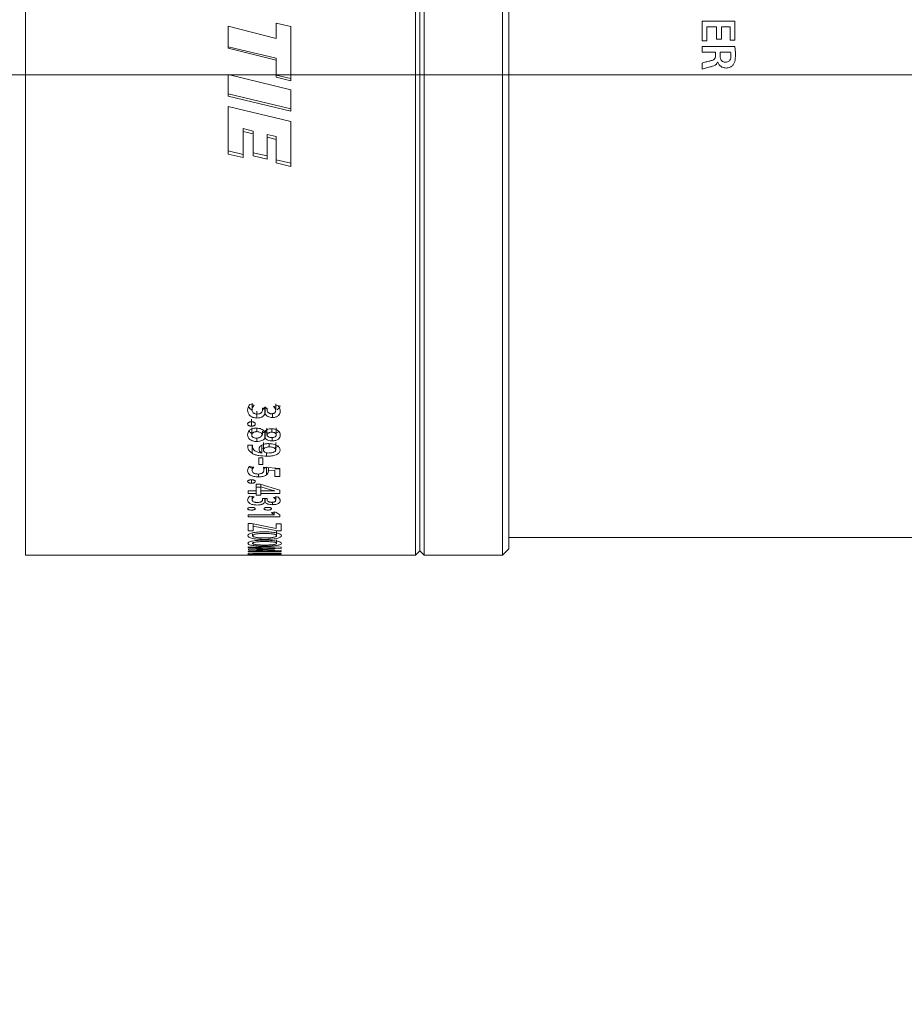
# Model space of a CAD drawing. Header units: millimetres. Extents: x 0 to 1118, y 0 to 864.
# Tile 470 of 512: x 717 to 741, y 593 to 621. Entities that reach past the tile are written whole.
import ezdxf

# ---------------------------------------------------------------- set-up
doc = ezdxf.new("R2010")
doc.units = ezdxf.units.MM
doc.styles.add('SLDTEXTSTYLE0', font='TXT', dxfattribs={"width": 0.605})
doc.dimstyles.new('SLDDIMSTYLE4', dxfattribs={"dimtxt": 3.175, "dimasz": 3.302, "dimexe": 0, "dimexo": 0.0625, "dimgap": 0.79375, "dimtad": 0, "dimtih": 1, "dimtoh": 1, "dimlfac": 4, "dimrnd": 1e-09, "dimzin": 4, "dimdsep": 46, "dimtxsty": 'SLDTEXTSTYLE0', "dimsah": 1, "dimcen": 0.09, "dimadec": 0, "dimazin": 1, "dimtfac": 1, "dimtofl": 0, "dimtmove": 0, "dimatfit": 3, "dimfxl": 1, "dimfrac": 2, "dimtolj": 1, "dimtzin": 12, "dimarcsym": 0})
doc.dimstyles.new('SLDDIMSTYLE8', dxfattribs={"dimtxt": 3.175, "dimasz": 3.302, "dimexe": 0, "dimexo": 0.0625, "dimgap": 0.79375, "dimtad": 0, "dimtih": 1, "dimtoh": 1, "dimlfac": 4, "dimrnd": 1e-09, "dimzin": 12, "dimdsep": 46, "dimtxsty": 'SLDTEXTSTYLE0', "dimsah": 1, "dimcen": 0.09, "dimadec": 0, "dimazin": 3, "dimtfac": 1, "dimtofl": 0, "dimtmove": 0, "dimatfit": 3, "dimfxl": 1, "dimfrac": 2, "dimtolj": 1, "dimtzin": 12, "dimarcsym": 0})

# ---------------------------------------------------------------- blocks, each defined once
blk = doc.blocks.new('_D_29')
at = {"color": 7, "linetype": 'Continuous', "lineweight": 0}
for p, q in [((874.435, 619.534), (698.437, 619.534)), ((700.037, 619.534), (700.037, 584.47)), ((700.037, 544.534), (700.037, 579.598)), ((794.435, 544.534), (698.437, 544.534))]:
    blk.add_line(p, q, dxfattribs=at)
for points in [[(700.037, 619.534), (699.529, 616.232), (700.545, 616.232)], [(700.037, 544.534), (700.545, 547.836), (699.529, 547.836)]]:
    blk.add_solid(points, dxfattribs=at)
at = {"color": 7, "linetype": 'Continuous', "lineweight": 0, "insert": (698.463, 583.69), "char_height": 3.175, "attachment_point": 1, "style": 'SLDTEXTSTYLE0'}
blk.add_mtext('C', dxfattribs=at)
blk = doc.blocks.new('_D_35')
at = {"color": 7, "linetype": 'Continuous', "lineweight": 0}
for p, q in [((794.435, 677.284), (669.723, 677.284)), ((671.323, 677.284), (671.323, 613.345)), ((671.323, 544.534), (671.323, 608.473)), ((791.287, 544.534), (669.723, 544.534))]:
    blk.add_line(p, q, dxfattribs=at)
for points in [[(671.323, 677.284), (670.815, 673.982), (671.831, 673.982)], [(671.323, 544.534), (671.831, 547.836), (670.815, 547.836)]]:
    blk.add_solid(points, dxfattribs=at)
at = {"color": 7, "linetype": 'Continuous', "lineweight": 0, "insert": (664.653, 612.565), "char_height": 3.175, "attachment_point": 1, "style": 'SLDTEXTSTYLE0'}
blk.add_mtext('531.00', dxfattribs=at)

msp = doc.modelspace()

# ---------------------------------------------------------------- linework, layer by layer
at = {"color": 7, "linetype": 'Continuous', "lineweight": 15}
for p, q in [((716.7622, 606.0319), (716.7622, 640.7819)), ((727.7122, 606.0319), (727.7122, 640.7819)), ((727.8372, 606.1569), (727.8372, 640.6569)), ((727.9621, 606.0319), (727.9621, 640.7819)), ((730.1604, 606.0319), (730.1604, 640.7819)), ((730.3372, 606.2087), (730.3372, 640.6051)), ((723.7972, 620.9869), (724.2106, 620.8843)), ((723.7972, 620.5523), (723.7972, 620.9869)), ((722.4499, 620.2765), (722.4499, 620.8954)), ((722.4499, 620.8954), (723.7972, 620.5523)), ((724.2106, 619.3665), (724.2106, 620.8843)), ((723.7968, 619.9951), (722.4499, 620.3216)), ((723.7968, 619.9453), (722.4499, 620.2765)), ((723.7968, 619.9951), (723.7968, 619.9453)), ((723.7968, 619.4672), (723.7968, 619.9453)), ((722.4499, 619.5422), (724.2106, 619.1135)), ((722.4499, 618.9334), (722.4499, 619.5422)), ((724.2106, 619.4246), (723.7968, 619.5238)), ((724.2106, 619.3665), (723.7968, 619.4672)), ((724.2106, 618.5084), (724.2106, 619.1135)), ((724.2098, 618.5789), (722.4499, 618.9978)), ((724.2098, 618.5084), (722.4499, 618.9334)), ((722.4499, 618.6377), (724.2106, 618.2149)), ((722.4499, 617.3041), (722.4499, 618.6377)), ((724.2098, 618.5084), (724.2098, 618.5789)), ((724.2106, 618.5789), (724.2098, 618.5789)), ((724.2106, 618.5084), (724.2098, 618.5084)), ((724.2106, 616.9586), (724.2106, 618.2149)), ((723.1541, 617.9505), (722.87, 618.0181)), ((722.87, 617.9394), (722.87, 618.0181)), ((722.87, 617.2056), (722.87, 617.9394)), ((723.1541, 617.8709), (722.87, 617.9394)), ((723.1541, 617.8709), (723.1541, 617.9505)), ((723.1541, 617.2525), (723.1541, 617.8709)), ((723.7985, 617.7995), (723.5507, 617.857)), ((723.5507, 617.776), (723.5507, 617.857)), ((723.5507, 617.1596), (723.5507, 617.776)), ((723.7985, 617.7177), (723.5507, 617.776)), ((723.7985, 617.7177), (723.7985, 617.7995)), ((723.7985, 617.0547), (723.7985, 617.7177)), ((722.87, 617.2948), (722.4499, 617.392)), ((722.87, 617.2056), (722.4499, 617.3041)), ((723.5507, 617.2495), (723.1541, 617.341)), ((723.5507, 617.1596), (723.1541, 617.2525)), ((724.2106, 617.0514), (723.7985, 617.1461)), ((724.2106, 616.9586), (723.7985, 617.0547)), ((723.1809, 610.2431), (723.0579, 610.2683)), ((723.1257, 610.3027), (723.1257, 610.1114)), ((723.5441, 610.1669), (723.4206, 610.1669)), ((723.4206, 610.1164), (723.4206, 610.1669)), ((723.4851, 610.2024), (723.4851, 610.0096)), ((723.4878, 610.2024), (723.4878, 610.0096)), ((723.5443, 610.1181), (723.5441, 610.1669)), ((723.8496, 610.2391), (723.7299, 610.2141)), ((723.7881, 610.2875), (723.7881, 610.096)), ((723.2623, 610.08), (723.2623, 609.8854)), ((723.4851, 610.0096), (723.4878, 610.0096)), ((723.7017, 610.007), (723.7017, 609.9013)), ((723.1075, 609.8548), (723.1075, 609.6569)), ((723.113, 609.4112), (723.113, 609.6126)), ((723.2576, 609.503), (723.2576, 609.6001)), ((723.5395, 609.4014), (723.5395, 609.6029)), ((723.8008, 609.4112), (723.8008, 609.6126)), ((723.2603, 609.327), (723.2603, 609.2262)), ((723.4144, 609.422), (723.4144, 609.5118)), ((723.4748, 609.5033), (723.4706, 609.5034)), ((723.4859, 609.5232), (723.4859, 609.3206)), ((723.4859, 609.3206), (723.4899, 609.3206)), ((723.4899, 609.5233), (723.4899, 609.3206)), ((723.6799, 609.4885), (723.6799, 609.5851)), ((723.6922, 609.3363), (723.6922, 609.2416)), ((723.1347, 609.1223), (723.0014, 609.1224)), ((723.0014, 609.1224), (723.0042, 609.0657)), ((723.1263, 609.1021), (723.1263, 608.8933)), ((723.1333, 609.1223), (723.1333, 609.1026)), ((723.1374, 609.0704), (723.1347, 609.1223)), ((723.3985, 609.1128), (723.3985, 608.9042)), ((723.4426, 608.9895), (723.4426, 609.1969)), ((723.6052, 609.0737), (723.6052, 609.1657)), ((723.7885, 608.9896), (723.7885, 609.197)), ((723.3985, 608.9042), (723.3971, 608.9026)), ((723.3985, 609.0338), (723.4598, 609.029)), ((723.5341, 608.9164), (723.5341, 608.8132)), ((723.1724, 608.5079), (723.0494, 608.5256)), ((723.1257, 608.5146), (723.1257, 608.4078)), ((723.4307, 608.7636), (723.3179, 608.7636)), ((723.3179, 608.5773), (723.3179, 608.7636)), ((723.3179, 608.5773), (723.4307, 608.5773)), ((723.4307, 608.5773), (723.4307, 608.7636)), ((723.9009, 608.4706), (723.4495, 608.5008)), ((723.4495, 608.5008), (723.4577, 608.4384)), ((723.5266, 608.5023), (723.5266, 608.2847)), ((723.5832, 608.4919), (723.5832, 608.3912)), ((723.3014, 608.3162), (723.3014, 608.2308)), ((723.5792, 608.4238), (723.7627, 608.4106)), ((723.7627, 608.4622), (723.9009, 608.4622)), ((723.7627, 608.2441), (723.7627, 608.4106)), ((723.7627, 608.2441), (723.9009, 608.2441)), ((723.9009, 608.2441), (723.9009, 608.4706)), ((723.1075, 608.1503), (723.1075, 608.0548)), ((723.3496, 608.0224), (723.2417, 608.0224)), ((723.2417, 607.839), (723.2417, 608.0224)), ((723.2417, 607.9439), (723.3672, 607.9439)), ((723.9009, 607.8567), (723.3496, 608.0224)), ((723.3672, 607.9484), (723.3672, 608.0224)), ((723.3672, 607.9484), (723.3672, 607.9931)), ((723.3672, 607.839), (723.3672, 607.9484)), ((723.3672, 607.9484), (723.3699, 607.9478)), ((723.3699, 607.9478), (723.3699, 608.0224)), ((723.3699, 607.9478), (723.6127, 607.8739)), ((723.013, 607.7681), (723.013, 607.839)), ((723.2417, 607.839), (723.013, 607.839)), ((723.013, 607.7681), (723.2417, 607.7681)), ((723.1809, 607.6691), (723.0579, 607.6855)), ((723.1257, 607.6877), (723.1257, 607.5841)), ((723.2417, 607.7681), (723.2417, 607.839)), ((723.2417, 607.7182), (723.2417, 607.7681)), ((723.2417, 607.7182), (723.3672, 607.7182)), ((723.6086, 607.839), (723.3672, 607.839)), ((723.3672, 607.7681), (723.3672, 607.839)), ((723.3672, 607.7182), (723.3672, 607.7681)), ((723.3672, 607.7681), (723.9009, 607.7681)), ((723.6127, 607.8739), (723.7627, 607.839)), ((723.8496, 607.6665), (723.7299, 607.6503)), ((723.7627, 607.839), (723.7627, 607.8365)), ((723.7881, 607.6878), (723.7881, 607.5742)), ((723.9009, 607.7681), (723.9009, 607.8567)), ((723.5441, 607.6198), (723.4206, 607.6198)), ((723.4206, 607.5873), (723.4206, 607.6198)), ((723.4851, 607.6198), (723.4851, 607.5191)), ((723.4851, 607.5191), (723.4878, 607.5191)), ((723.4878, 607.6198), (723.4878, 607.5191)), ((723.5443, 607.5884), (723.5441, 607.6198)), ((723.7017, 607.5174), (723.7017, 607.4506)), ((723.7492, 607.1682), (723.013, 607.1682)), ((723.013, 607.1108), (723.013, 607.1682)), ((723.013, 607.1108), (723.9009, 607.1108)), ((723.7943, 607.2385), (723.6673, 607.228)), ((723.6673, 607.228), (723.7492, 607.1691)), ((723.7492, 607.2566), (723.7492, 607.1691)), ((723.7492, 607.1682), (723.7492, 607.1691)), ((723.9009, 607.1604), (723.7943, 607.2385)), ((723.9009, 607.1108), (723.9009, 607.1604)), ((723.1051, 606.9207), (723.013, 606.9207)), ((723.013, 606.7139), (723.013, 606.9207)), ((723.7967, 606.7779), (723.1051, 606.9207)), ((723.1511, 606.9112), (723.1511, 606.8509)), ((723.1511, 606.8509), (723.1567, 606.8509)), ((723.1511, 606.7139), (723.1511, 606.8509)), ((723.1567, 606.8509), (723.8414, 606.7158)), ((723.939, 606.9074), (723.8008, 606.9074)), ((723.8008, 606.7779), (723.8008, 606.9074)), ((723.939, 606.7158), (723.939, 606.9074)), ((723.013, 606.7139), (723.1511, 606.7139)), ((723.1374, 606.5765), (723.1374, 606.6275)), ((723.8008, 606.7779), (723.7967, 606.7779)), ((723.8147, 606.5765), (723.8147, 606.7044)), ((723.8414, 606.7158), (723.939, 606.7158)), ((723.8147, 606.3627), (723.8147, 606.4606)), ((730.3372, 606.5319), (761.3872, 606.5319)), ((716.7622, 606.0319), (723.013, 606.0319)), ((723.9378, 606.2528), (723.013, 606.2628)), ((723.013, 606.2378), (723.013, 606.2628)), ((723.013, 606.2378), (723.3838, 606.2347)), ((723.3894, 606.1504), (723.013, 606.1484)), ((723.013, 606.1301), (723.013, 606.1484)), ((723.013, 606.1301), (723.9378, 606.1359)), ((723.939, 606.0883), (723.013, 606.0883)), ((723.013, 606.053), (723.013, 606.0883)), ((723.013, 606.053), (723.1511, 606.053)), ((723.939, 606.0471), (723.013, 606.0471)), ((723.013, 606.0328), (723.013, 606.0471)), ((723.013, 606.0328), (723.1511, 606.0328)), ((723.939, 606.0319), (723.013, 606.0319)), ((723.013, 606.0319), (723.013, 606.0319)), ((723.4182, 606.2179), (723.0239, 606.2003)), ((723.0239, 606.1827), (723.0239, 606.2003)), ((723.0239, 606.1827), (723.4235, 606.1655)), ((723.1511, 606.0883), (723.1511, 606.0759)), ((723.1511, 606.0759), (723.939, 606.0759)), ((723.1511, 606.053), (723.1511, 606.0759)), ((723.1511, 606.0471), (723.1511, 606.041)), ((723.1511, 606.0328), (723.1511, 606.041)), ((723.1511, 606.041), (723.4201, 606.041)), ((723.2442, 606.19), (723.5645, 606.2016)), ((723.2443, 606.1894), (723.2442, 606.19)), ((723.5658, 606.1773), (723.2443, 606.1894)), ((723.3838, 606.2347), (723.7766, 606.2322)), ((723.7766, 606.1518), (723.3894, 606.1504)), ((723.7766, 606.2318), (723.4182, 606.2179)), ((723.4201, 606.0471), (723.4201, 606.041)), ((723.4201, 606.0332), (723.4201, 606.041)), ((723.4201, 606.0332), (723.5573, 606.0332)), ((723.4235, 606.1655), (723.7766, 606.1522)), ((723.5573, 606.0471), (723.5573, 606.041)), ((723.5573, 606.0332), (723.5573, 606.041)), ((723.5573, 606.041), (723.8008, 606.041)), ((723.5645, 606.2016), (723.9378, 606.2189)), ((723.9378, 606.1613), (723.5658, 606.1773)), ((723.7766, 606.2322), (723.7766, 606.2318)), ((723.7766, 606.1522), (723.7766, 606.1518)), ((723.8008, 606.0471), (723.8008, 606.041)), ((723.8008, 606.033), (723.8008, 606.041)), ((723.8008, 606.033), (723.939, 606.033)), ((723.9378, 606.2189), (723.9378, 606.2528)), ((723.9378, 606.1359), (723.9378, 606.1613)), ((723.939, 606.0759), (723.939, 606.0883)), ((723.939, 606.033), (723.939, 606.0471)), ((723.939, 606.0319), (727.7122, 606.0319)), ((727.7122, 606.0319), (727.8372, 606.1569)), ((727.8372, 606.1569), (727.9621, 606.0319)), ((727.9621, 606.0319), (730.1604, 606.0319)), ((730.1604, 606.0319), (730.3372, 606.2087))]:
    msp.add_line(p, q, dxfattribs=at)
at = {"color": 9, "linetype": 'Continuous', "lineweight": 0}
for p, q in [((735.763, 621.0412), (736.689, 621.0412)), ((735.763, 620.4878), (735.763, 621.0412)), ((736.689, 621.0412), (736.689, 620.5084)), ((735.9011, 620.8776), (735.9011, 620.4878)), ((736.1701, 620.8776), (735.9011, 620.8776)), ((736.1701, 620.529), (736.1701, 620.8776)), ((736.5508, 620.8776), (736.3073, 620.8776)), ((736.3073, 620.8776), (736.3073, 620.529)), ((736.5508, 620.5084), (736.5508, 620.8776)), ((735.9011, 620.4878), (735.763, 620.4878)), ((736.3073, 620.529), (736.1701, 620.529)), ((736.689, 620.5084), (736.5508, 620.5084)), ((735.763, 620.166), (735.763, 620.3296)), ((736.1452, 620.166), (735.763, 620.166)), ((736.1452, 620.0822), (736.1452, 620.166)), ((736.2687, 620.166), (736.2688, 620.0673)), ((736.5678, 620.166), (736.2687, 620.166)), ((735.763, 619.6869), (735.763, 619.8578)), ((723.0042, 609.1224), (723.0042, 609.0657))]:
    msp.add_line(p, q, dxfattribs=at)
at = {"color": 9, "linetype": 'Continuous', "lineweight": 0, "flags": 128}
for points in [[(735.763, 620.3296), (736.2229, 620.3296), (736.6828, 620.3296)], [(736.2055, 619.8848), (736.2035, 619.8848), (736.2015, 619.8848)]]:
    msp.add_lwpolyline(points, dxfattribs=at)
at = {"color": 9, "linetype": 'Continuous', "lineweight": 0}
for points, knots in [([(736.5762, 620.0631), (736.5759, 620.0803), (736.5753, 620.106), (736.573, 620.1405), (736.5695, 620.1574), (736.5678, 620.166)], [0, 0, 0, 0, 0.4981611, 0.7482013, 1, 1, 1, 1]), ([(736.6828, 620.3296), (736.6884, 620.2882), (736.6968, 620.2259), (736.701, 620.1423), (736.7015, 620.1004), (736.7017, 620.0794)], [0, 0, 0, 0, 0.4982265, 0.7489515, 1, 1, 1, 1]), ([(735.763, 619.8578), (735.7807, 619.8645), (735.8163, 619.878), (735.8899, 619.8972), (735.9454, 619.91), (735.9823, 619.9186)], [0, 0, 0, 0, 0.2506015, 0.5005573, 1, 1, 1, 1]), ([(735.9823, 619.9186), (736.0105, 619.9253), (736.0532, 619.9356), (736.104, 619.9662), (736.1325, 620.0042), (736.1435, 620.0452), (736.1447, 620.072), (736.1452, 620.0822)], [0, 0, 0, 0, 0.3347062, 0.5073273, 0.6817875, 0.8798537, 1, 1, 1, 1]), ([(736.2015, 619.8848), (736.1892, 619.8632), (736.1641, 619.8192), (736.0956, 619.7805), (736.0467, 619.766), (736.0225, 619.7587)], [0, 0, 0, 0, 0.3266658, 0.6661201, 1, 1, 1, 1]), ([(736.4416, 619.7212), (736.4065, 619.7249), (736.3442, 619.7314), (736.2705, 619.7828), (736.2268, 619.8347), (736.211, 619.8718), (736.2055, 619.8848)], [0, 0, 0, 0, 0.3384083, 0.6000043, 0.8600496, 1, 1, 1, 1]), ([(736.2688, 620.0673), (736.2706, 620.0412), (736.2735, 619.9976), (736.3011, 619.9421), (736.3381, 619.9058), (736.3824, 619.8876), (736.4115, 619.8857), (736.4247, 619.8848)], [0, 0, 0, 0, 0.2908364, 0.4850652, 0.6802914, 0.8550814, 1, 1, 1, 1]), ([(736.4247, 619.8848), (736.4439, 619.8863), (736.477, 619.8887), (736.5195, 619.9102), (736.5507, 619.9448), (736.5731, 619.9971), (736.5751, 620.0394), (736.5762, 620.0631)], [0, 0, 0, 0, 0.2132541, 0.3669454, 0.5210833, 0.7307667, 1, 1, 1, 1]), ([(736.7017, 620.0794), (736.7001, 620.0323), (736.6978, 619.9604), (736.6731, 619.8638), (736.644, 619.8209), (736.629, 619.7989)], [0, 0, 0, 0, 0.4785663, 0.7318809, 1, 1, 1, 1]), ([(736.0225, 619.7587), (735.9789, 619.7481), (735.9135, 619.732), (735.826, 619.7111), (735.784, 619.695), (735.763, 619.6869)], [0, 0, 0, 0, 0.4991738, 0.7490139, 1, 1, 1, 1]), ([(736.629, 619.7989), (736.6107, 619.7815), (736.5739, 619.7467), (736.5053, 619.7247), (736.4608, 619.7223), (736.4416, 619.7212)], [0, 0, 0, 0, 0.3616948, 0.7247565, 1, 1, 1, 1])]:
    msp.add_open_spline(points, degree=3, knots=knots, dxfattribs=at)
at = {"color": 7, "linetype": 'Continuous', "lineweight": 15}
for points, knots in [([(723.0579, 610.2683), (723.0405, 610.2423), (723.0058, 610.1903), (723.0021, 610.1342), (723.0002, 610.1062)], [0, 0, 0, 0, 0.4994129, 1, 1, 1, 1]), ([(723.0229, 610.206), (723.0326, 610.1868), (723.0484, 610.1553), (723.0896, 610.1233), (723.1163, 610.1117), (723.1265, 610.1073)], [0, 0, 0, 0, 0.4918706, 0.8072207, 1, 1, 1, 1]), ([(723.1257, 610.1114), (723.1286, 610.1344), (723.1345, 610.1802), (723.1654, 610.2221), (723.1809, 610.2431)], [0, 0, 0, 0, 0.5000014, 1, 1, 1, 1]), ([(723.4206, 610.123), (723.4348, 610.1331), (723.4671, 610.1557), (723.4786, 610.1857), (723.4851, 610.2024)], [0, 0, 0, 0, 0.4424174, 1, 1, 1, 1]), ([(723.4878, 610.2024), (723.4963, 610.1877), (723.5117, 610.1612), (723.5422, 610.1409), (723.5559, 610.1318)], [0, 0, 0, 0, 0.553666, 1, 1, 1, 1]), ([(723.7299, 610.2141), (723.7464, 610.1953), (723.7786, 610.1584), (723.785, 610.1165), (723.7881, 610.096)], [0, 0, 0, 0, 0.5091505, 1, 1, 1, 1]), ([(723.8254, 610.1227), (723.8283, 610.1239), (723.8446, 610.1308), (723.8772, 610.1565), (723.9037, 610.1943), (723.9071, 610.2247), (723.9083, 610.2348)], [0, 0, 0, 0, 0.05345719, 0.29133224, 0.76346175, 1, 1, 1, 1]), ([(723.9136, 610.0732), (723.9113, 610.102), (723.9067, 610.1597), (723.8687, 610.2126), (723.8496, 610.2391)], [0, 0, 0, 0, 0.5006524, 1, 1, 1, 1]), ([(723.0002, 610.1062), (723.0025, 610.0801), (723.007, 610.0281), (723.0437, 609.9662), (723.0952, 609.9261), (723.144, 609.9027), (723.2013, 609.8879), (723.242, 609.8863), (723.2623, 609.8854)], [0, 0, 0, 0, 0.2503035, 0.4997713, 0.6249101, 0.7499222, 0.8749294, 1, 1, 1, 1]), ([(723.2691, 609.9965), (723.2582, 609.9967), (723.2367, 609.9972), (723.2059, 610.0049), (723.1792, 610.0167), (723.1495, 610.037), (723.1299, 610.07), (723.1271, 610.0976), (723.1257, 610.1114)], [0, 0, 0, 0, 0.1256498, 0.24863, 0.3787066, 0.5004438, 0.7496412, 1, 1, 1, 1]), ([(723.2623, 609.8854), (723.2893, 609.8871), (723.3299, 609.8896), (723.3789, 609.9045), (723.4216, 609.9252), (723.4644, 609.9596), (723.4782, 609.9929), (723.4851, 610.0096)], [0, 0, 0, 0, 0.2498503, 0.3747248, 0.50032, 0.7500676, 1, 1, 1, 1]), ([(723.4206, 610.1164), (723.4203, 610.1091), (723.4197, 610.0947), (723.4102, 610.0664), (723.3921, 610.0396), (723.3635, 610.0172), (723.3254, 610.0011), (723.2916, 609.9983), (723.2691, 609.9965)], [0, 0, 0, 0, 0.1254132, 0.2507365, 0.5007646, 0.6258109, 0.7508959, 1, 1, 1, 1]), ([(723.4878, 610.0096), (723.4967, 609.995), (723.5145, 609.9657), (723.5619, 609.929), (723.6277, 609.905), (723.677, 609.9025), (723.7017, 609.9013)], [0, 0, 0, 0, 0.2505986, 0.5004058, 0.750105, 1, 1, 1, 1]), ([(723.6733, 610.0048), (723.6632, 610.0054), (723.6429, 610.0067), (723.6144, 610.0143), (723.59, 610.0264), (723.5674, 610.0482), (723.5482, 610.0788), (723.5456, 610.105), (723.5443, 610.1181)], [0, 0, 0, 0, 0.12519808, 0.25009741, 0.37497234, 0.4999603, 0.74998554, 1, 1, 1, 1]), ([(723.7881, 610.096), (723.7871, 610.0849), (723.785, 610.063), (723.7688, 610.0366), (723.7452, 610.0206), (723.7236, 610.0113), (723.6991, 610.0055), (723.6819, 610.005), (723.6733, 610.0048)], [0, 0, 0, 0, 0.251642, 0.4976792, 0.6256078, 0.7499732, 0.87523, 1, 1, 1, 1]), ([(723.7017, 609.9013), (723.7098, 609.9014), (723.7259, 609.9016), (723.7577, 609.9052), (723.7959, 609.9139), (723.8354, 609.9318), (723.8783, 609.9625), (723.9081, 610.0115), (723.9117, 610.0526), (723.9136, 610.0732)], [0, 0, 0, 0, 0.0626623, 0.1253256, 0.2503279, 0.3753467, 0.5004201, 0.7497127, 1, 1, 1, 1]), ([(723.1075, 609.7812), (723.1006, 609.781), (723.0869, 609.7805), (723.0667, 609.7775), (723.0479, 609.7721), (723.0312, 609.7644), (723.0174, 609.7549), (723.0037, 609.74), (723.0016, 609.7273), (723.0002, 609.7188)], [0, 0, 0, 0, 0.1252837, 0.2503866, 0.3757138, 0.5005296, 0.6280094, 0.7505827, 1, 1, 1, 1]), ([(723.0002, 609.7188), (723.0016, 609.7103), (723.0036, 609.6976), (723.0171, 609.6826), (723.0309, 609.6732), (723.0477, 609.6656), (723.073, 609.6587), (723.0937, 609.6577), (723.1075, 609.6569)], [0, 0, 0, 0, 0.2496619, 0.3726098, 0.4999262, 0.6250898, 0.7503146, 1, 1, 1, 1]), ([(723.2383, 609.6018), (723.22, 609.6011), (723.1833, 609.5996), (723.1319, 609.5864), (723.0879, 609.5662), (723.0399, 609.5325), (723.007, 609.4796), (723.0025, 609.4363), (723.0002, 609.4145)], [0, 0, 0, 0, 0.1250786, 0.2500861, 0.375181, 0.5002948, 0.7496464, 1, 1, 1, 1]), ([(723.2147, 609.7187), (723.2142, 609.7229), (723.2134, 609.7314), (723.2075, 609.7437), (723.1976, 609.7549), (723.1838, 609.7645), (723.1671, 609.7721), (723.142, 609.7794), (723.1212, 609.7805), (723.1075, 609.7812)], [0, 0, 0, 0, 0.1251975, 0.2502164, 0.3744435, 0.5002633, 0.6247533, 0.7503884, 1, 1, 1, 1]), ([(723.1075, 609.6569), (723.1143, 609.6571), (723.1281, 609.6575), (723.1483, 609.6605), (723.1675, 609.6654), (723.1842, 609.673), (723.198, 609.6824), (723.2113, 609.6974), (723.2133, 609.7102), (723.2147, 609.7187)], [0, 0, 0, 0, 0.1253075, 0.2504386, 0.3761368, 0.5006987, 0.6257668, 0.7508433, 1, 1, 1, 1]), ([(723.4706, 609.5034), (723.4653, 609.5102), (723.4545, 609.5239), (723.427, 609.5494), (723.383, 609.5771), (723.314, 609.5984), (723.2635, 609.6007), (723.2383, 609.6018)], [0, 0, 0, 0, 0.1253546, 0.2506505, 0.5004913, 0.7500071, 1, 1, 1, 1]), ([(723.0002, 609.4145), (723.0025, 609.3916), (723.007, 609.3458), (723.0469, 609.2923), (723.0983, 609.2583), (723.1471, 609.2395), (723.2022, 609.2283), (723.241, 609.2269), (723.2603, 609.2262)], [0, 0, 0, 0, 0.2502203, 0.4995951, 0.6273838, 0.7497021, 0.8748002, 1, 1, 1, 1]), ([(723.0382, 609.5174), (723.0448, 609.5073), (723.0585, 609.4864), (723.0915, 609.4653), (723.1162, 609.4565), (723.1242, 609.4537)], [0, 0, 0, 0, 0.3886486, 0.8016118, 1, 1, 1, 1]), ([(723.113, 609.4112), (723.1148, 609.423), (723.1174, 609.4407), (723.1334, 609.4624), (723.1512, 609.4768), (723.1734, 609.4885), (723.1993, 609.4972), (723.2279, 609.5025), (723.2477, 609.5029), (723.2576, 609.503)], [0, 0, 0, 0, 0.24971359, 0.37715176, 0.49979184, 0.62569393, 0.74992698, 0.87485362, 1, 1, 1, 1]), ([(723.2464, 609.3214), (723.2274, 609.3226), (723.199, 609.3245), (723.1665, 609.3364), (723.1394, 609.352), (723.1222, 609.3726), (723.1144, 609.3944), (723.1135, 609.4056), (723.113, 609.4112)], [0, 0, 0, 0, 0.2492287, 0.373332, 0.4996969, 0.7490758, 0.874348, 1, 1, 1, 1]), ([(723.4144, 609.422), (723.4005, 609.3973), (723.383, 609.3663), (723.3378, 609.3387), (723.3009, 609.3248), (723.2682, 609.3227), (723.2464, 609.3214)], [0, 0, 0, 0, 0.4993335, 0.6261804, 0.7502399, 1, 1, 1, 1]), ([(723.2576, 609.503), (723.2762, 609.5019), (723.3136, 609.4996), (723.3618, 609.4805), (723.3898, 609.4579), (723.4058, 609.4379), (723.4116, 609.4273), (723.4144, 609.422)], [0, 0, 0, 0, 0.2496283, 0.4991291, 0.7491262, 0.8745092, 1, 1, 1, 1]), ([(723.2603, 609.2262), (723.2851, 609.2274), (723.3345, 609.2298), (723.4012, 609.2503), (723.4538, 609.2814), (723.4752, 609.3075), (723.4859, 609.3206)], [0, 0, 0, 0, 0.2500691, 0.4996246, 0.7497297, 1, 1, 1, 1]), ([(723.4071, 609.4605), (723.4224, 609.4686), (723.4469, 609.4814), (723.471, 609.5037), (723.4809, 609.5167), (723.4859, 609.5232)], [0, 0, 0, 0, 0.4569134, 0.7285999, 1, 1, 1, 1]), ([(723.6729, 609.5856), (723.6623, 609.5854), (723.6411, 609.5849), (723.5998, 609.5786), (723.5519, 609.5639), (723.5056, 609.5368), (723.4851, 609.5145), (723.4748, 609.5033)], [0, 0, 0, 0, 0.125201, 0.2503209, 0.4999864, 0.7497959, 1, 1, 1, 1]), ([(723.4899, 609.5233), (723.5004, 609.5124), (723.5183, 609.4938), (723.546, 609.4802), (723.5575, 609.4746)], [0, 0, 0, 0, 0.5876818, 1, 1, 1, 1]), ([(723.4899, 609.3206), (723.5007, 609.3098), (723.5223, 609.2881), (723.5695, 609.2621), (723.6279, 609.2449), (723.6708, 609.2427), (723.6922, 609.2416)], [0, 0, 0, 0, 0.2504476, 0.5003461, 0.75023, 1, 1, 1, 1]), ([(723.5395, 609.4014), (723.5514, 609.4222), (723.5664, 609.4484), (723.604, 609.4724), (723.6268, 609.4816), (723.6525, 609.4874), (723.6707, 609.4881), (723.6799, 609.4885)], [0, 0, 0, 0, 0.4987986, 0.6278333, 0.7493471, 0.8745453, 1, 1, 1, 1]), ([(723.6743, 609.3356), (723.6586, 609.3365), (723.6272, 609.3385), (723.5868, 609.3539), (723.5561, 609.3753), (723.545, 609.3927), (723.5395, 609.4014)], [0, 0, 0, 0, 0.2499006, 0.4994501, 0.7496392, 1, 1, 1, 1]), ([(723.9136, 609.4062), (723.9112, 609.4275), (723.9064, 609.4699), (723.8682, 609.5202), (723.8212, 609.5529), (723.7769, 609.5716), (723.7265, 609.5831), (723.6908, 609.5848), (723.6729, 609.5856)], [0, 0, 0, 0, 0.2501153, 0.4995997, 0.627763, 0.749798, 0.874828, 1, 1, 1, 1]), ([(723.8008, 609.4112), (723.7994, 609.4012), (723.7972, 609.386), (723.7835, 609.3675), (723.7621, 609.3519), (723.7324, 609.3416), (723.6998, 609.336), (723.6828, 609.3357), (723.6743, 609.3356)], [0, 0, 0, 0, 0.2499422, 0.3792891, 0.5001803, 0.7495049, 0.8747437, 1, 1, 1, 1]), ([(723.6799, 609.4885), (723.6966, 609.4875), (723.7217, 609.4861), (723.7509, 609.4762), (723.7698, 609.4666), (723.7845, 609.4545), (723.7976, 609.4361), (723.7995, 609.4211), (723.8008, 609.4112)], [0, 0, 0, 0, 0.2492913, 0.3748423, 0.4997195, 0.6214342, 0.7499316, 1, 1, 1, 1]), ([(723.6922, 609.2416), (723.7089, 609.2422), (723.7424, 609.2434), (723.7893, 609.2548), (723.83, 609.2718), (723.8757, 609.3005), (723.9071, 609.3473), (723.9114, 609.3866), (723.9136, 609.4062)], [0, 0, 0, 0, 0.1250887, 0.2500919, 0.3752585, 0.500377, 0.7496586, 1, 1, 1, 1]), ([(723.7858, 609.4588), (723.7866, 609.4589), (723.8029, 609.4626), (723.8286, 609.476), (723.8598, 609.4913), (723.8681, 609.5041), (723.8705, 609.5078)], [0, 0, 0, 0, 0.0209132, 0.4297836, 0.8372655, 1, 1, 1, 1]), ([(723.0042, 609.0657), (723.0114, 609.0338), (723.0258, 608.9699), (723.0928, 608.9188), (723.1263, 608.8933)], [0, 0, 0, 0, 0.5006309, 1, 1, 1, 1]), ([(723.2037, 608.9669), (723.1862, 608.9827), (723.151, 609.0144), (723.142, 609.0517), (723.1374, 609.0704)], [0, 0, 0, 0, 0.4996023, 1, 1, 1, 1]), ([(723.5957, 609.1668), (723.5595, 609.165), (723.5052, 609.1623), (723.4396, 609.1444), (723.3966, 609.1255), (723.3617, 609.1019), (723.3276, 609.0654), (723.3224, 609.0349), (723.3189, 609.0146)], [0, 0, 0, 0, 0.2498021, 0.3751933, 0.5001455, 0.6250874, 0.7504646, 1, 1, 1, 1]), ([(723.4426, 608.9895), (723.4446, 609.0011), (723.4476, 609.0185), (723.4679, 609.0392), (723.4964, 609.0561), (723.5339, 609.0674), (723.5742, 609.0727), (723.5949, 609.0734), (723.6052, 609.0737)], [0, 0, 0, 0, 0.2495718, 0.3748832, 0.4998622, 0.7492613, 0.8745462, 1, 1, 1, 1]), ([(723.9134, 608.9848), (723.9092, 609.0084), (723.9029, 609.0438), (723.8644, 609.0865), (723.8245, 609.1144), (723.7753, 609.137), (723.7011, 609.1604), (723.6378, 609.1642), (723.5957, 609.1668)], [0, 0, 0, 0, 0.2497336, 0.3751934, 0.5001227, 0.62536, 0.7505656, 1, 1, 1, 1]), ([(723.6052, 609.0737), (723.6273, 609.0728), (723.6713, 609.0711), (723.7226, 609.0576), (723.7555, 609.041), (723.7743, 609.0255), (723.7838, 609.0109), (723.7876, 608.9987), (723.7882, 608.9926), (723.7885, 608.9895)], [0, 0, 0, 0, 0.2501036, 0.4994841, 0.6246784, 0.7497132, 0.8746598, 0.937327, 1, 1, 1, 1]), ([(723.774, 609.0567), (723.7818, 609.0584), (723.8107, 609.0648), (723.838, 609.0781), (723.852, 609.0903), (723.8538, 609.0919)], [0, 0, 0, 0, 0.2407594, 0.9005872, 1, 1, 1, 1]), ([(723.1263, 608.8933), (723.1544, 608.8799), (723.2105, 608.8532), (723.3481, 608.82), (723.4598, 608.8159), (723.5341, 608.8132)], [0, 0, 0, 0, 0.2500881, 0.5004571, 1, 1, 1, 1]), ([(723.3971, 608.9026), (723.3595, 608.9084), (723.2842, 608.9198), (723.2305, 608.9512), (723.2037, 608.9669)], [0, 0, 0, 0, 0.50059891, 1, 1, 1, 1]), ([(723.3189, 609.0146), (723.322, 608.994), (723.3267, 608.9631), (723.3598, 608.9259), (723.3856, 608.9114), (723.3985, 608.9042)], [0, 0, 0, 0, 0.49945375, 0.74975894, 1, 1, 1, 1]), ([(723.5163, 608.908), (723.5049, 608.9128), (723.482, 608.9224), (723.4584, 608.9427), (723.4475, 608.9617), (723.4434, 608.9775), (723.4429, 608.9855), (723.4426, 608.9895)], [0, 0, 0, 0, 0.2496424, 0.4995647, 0.7494476, 0.8746968, 1, 1, 1, 1]), ([(723.5643, 608.9026), (723.556, 608.9028), (723.5394, 608.903), (723.524, 608.9063), (723.5163, 608.908)], [0, 0, 0, 0, 0.5012168, 1, 1, 1, 1]), ([(723.5341, 608.8132), (723.5803, 608.8146), (723.6726, 608.8174), (723.7811, 608.8434), (723.8506, 608.8769), (723.9012, 608.9203), (723.9085, 608.959), (723.9134, 608.9848)], [0, 0, 0, 0, 0.2504666, 0.5001847, 0.625427, 0.7506052, 1, 1, 1, 1]), ([(723.7884, 608.9896), (723.7874, 608.9824), (723.7855, 608.9681), (723.7713, 608.9482), (723.7469, 608.9313), (723.7039, 608.9155), (723.6414, 608.904), (723.59, 608.9031), (723.5643, 608.9026)], [0, 0, 0, 0, 0.125121, 0.2500941, 0.3697863, 0.4999164, 0.7497219, 1, 1, 1, 1]), ([(723.0494, 608.5256), (723.0346, 608.506), (723.0051, 608.4669), (723.0019, 608.4256), (723.0002, 608.405)], [0, 0, 0, 0, 0.4996366, 1, 1, 1, 1]), ([(723.0504, 608.5254), (723.0577, 608.517), (723.0735, 608.4988), (723.1112, 608.4812), (723.139, 608.4733), (723.1482, 608.4706)], [0, 0, 0, 0, 0.3623237, 0.7870788, 1, 1, 1, 1]), ([(723.1257, 608.4078), (723.1279, 608.425), (723.1324, 608.4595), (723.159, 608.4918), (723.1724, 608.5079)], [0, 0, 0, 0, 0.5001007, 1, 1, 1, 1]), ([(723.4498, 608.4682), (723.4615, 608.4714), (723.4921, 608.4798), (723.5134, 608.4937), (723.5266, 608.5023)], [0, 0, 0, 0, 0.3814836, 1, 1, 1, 1]), ([(723.0002, 608.405), (723.0033, 608.3832), (723.0094, 608.3398), (723.0582, 608.2903), (723.1193, 608.2601), (723.1745, 608.243), (723.2366, 608.2327), (723.2798, 608.2314), (723.3014, 608.2308)], [0, 0, 0, 0, 0.2501602, 0.4993309, 0.6245078, 0.7496337, 0.8747726, 1, 1, 1, 1]), ([(723.2891, 608.3111), (723.2654, 608.3125), (723.2298, 608.3146), (723.1896, 608.3276), (723.1582, 608.3451), (723.1311, 608.3721), (723.1275, 608.3959), (723.1257, 608.4078)], [0, 0, 0, 0, 0.2494762, 0.3749956, 0.4999359, 0.7498176, 1, 1, 1, 1]), ([(723.4577, 608.4384), (723.4566, 608.4239), (723.4545, 608.3949), (723.4364, 608.3594), (723.4049, 608.3353), (723.3723, 608.321), (723.3323, 608.3122), (723.3035, 608.3115), (723.2891, 608.3111)], [0, 0, 0, 0, 0.2504937, 0.5003054, 0.6252811, 0.7501649, 0.8749772, 1, 1, 1, 1]), ([(723.3014, 608.2308), (723.3123, 608.2309), (723.3341, 608.2313), (723.3774, 608.2341), (723.4296, 608.2422), (723.4862, 608.2593), (723.5131, 608.2763), (723.5266, 608.2847)], [0, 0, 0, 0, 0.1253053, 0.2505267, 0.500442, 0.7503064, 1, 1, 1, 1]), ([(723.5266, 608.2847), (723.5439, 608.3013), (723.5784, 608.3344), (723.5816, 608.3722), (723.5832, 608.3912)], [0, 0, 0, 0, 0.49925772, 1, 1, 1, 1]), ([(723.5832, 608.3912), (723.5831, 608.3966), (723.5829, 608.4075), (723.5804, 608.4183), (723.5792, 608.4238)], [0, 0, 0, 0, 0.5000212, 1, 1, 1, 1]), ([(723.1075, 608.1503), (723.1006, 608.1501), (723.0869, 608.1498), (723.0667, 608.1474), (723.0479, 608.1433), (723.0312, 608.1373), (723.0174, 608.13), (723.0037, 608.1185), (723.0016, 608.1088), (723.0002, 608.1022)], [0, 0, 0, 0, 0.1252838, 0.2503865, 0.375714, 0.5005346, 0.6280092, 0.7505867, 1, 1, 1, 1]), ([(723.0002, 608.1022), (723.0016, 608.0957), (723.0036, 608.0859), (723.0171, 608.0745), (723.0309, 608.0672), (723.0477, 608.0614), (723.073, 608.0561), (723.0937, 608.0553), (723.1075, 608.0548)], [0, 0, 0, 0, 0.2496577, 0.372611, 0.4999257, 0.6250894, 0.7503145, 1, 1, 1, 1]), ([(723.2147, 608.1022), (723.2142, 608.1054), (723.2134, 608.1119), (723.2075, 608.1214), (723.1976, 608.13), (723.1838, 608.1374), (723.1671, 608.1433), (723.142, 608.1489), (723.1212, 608.1497), (723.1075, 608.1503)], [0, 0, 0, 0, 0.1251966, 0.2502193, 0.3744445, 0.5002662, 0.6247521, 0.750388, 1, 1, 1, 1]), ([(723.1075, 608.0548), (723.1143, 608.0549), (723.1281, 608.0552), (723.1483, 608.0575), (723.1675, 608.0612), (723.1842, 608.0671), (723.198, 608.0743), (723.2113, 608.0858), (723.2133, 608.0956), (723.2147, 608.1022)], [0, 0, 0, 0, 0.1253081, 0.2504405, 0.3761401, 0.5007015, 0.6257667, 0.7508445, 1, 1, 1, 1]), ([(723.0579, 607.6855), (723.0405, 607.6686), (723.0058, 607.6348), (723.0021, 607.5988), (723.0002, 607.5807)], [0, 0, 0, 0, 0.4994117, 1, 1, 1, 1]), ([(723.1257, 607.5841), (723.1286, 607.5989), (723.1345, 607.6283), (723.1654, 607.6555), (723.1809, 607.6691)], [0, 0, 0, 0, 0.5000021, 1, 1, 1, 1]), ([(723.7627, 607.8365), (723.737, 607.8373), (723.6857, 607.8388), (723.6343, 607.8389), (723.6086, 607.839)], [0, 0, 0, 0, 0.4999796, 1, 1, 1, 1]), ([(723.9136, 607.5596), (723.9113, 607.5781), (723.9067, 607.615), (723.8687, 607.6494), (723.8496, 607.6665)], [0, 0, 0, 0, 0.5006511, 1, 1, 1, 1]), ([(723.0002, 607.5807), (723.0025, 607.5641), (723.007, 607.5307), (723.0437, 607.4915), (723.0952, 607.4662), (723.144, 607.4514), (723.2013, 607.4422), (723.242, 607.4411), (723.2623, 607.4406)], [0, 0, 0, 0, 0.2503039, 0.4997707, 0.6249105, 0.7499217, 0.8749296, 1, 1, 1, 1]), ([(723.2691, 607.5107), (723.2582, 607.5109), (723.2367, 607.5112), (723.2059, 607.5161), (723.1792, 607.5236), (723.1495, 607.5365), (723.1299, 607.5576), (723.1271, 607.5752), (723.1257, 607.5841)], [0, 0, 0, 0, 0.1256497, 0.2486292, 0.3787058, 0.5004429, 0.7496406, 1, 1, 1, 1]), ([(723.2623, 607.4406), (723.2893, 607.4416), (723.3299, 607.4432), (723.3789, 607.4526), (723.4216, 607.4656), (723.4644, 607.4873), (723.4782, 607.5085), (723.4851, 607.5191)], [0, 0, 0, 0, 0.2498511, 0.3747258, 0.5003209, 0.7500681, 1, 1, 1, 1]), ([(723.4206, 607.5873), (723.4203, 607.5826), (723.4197, 607.5733), (723.4102, 607.5552), (723.3921, 607.5381), (723.3635, 607.5239), (723.3254, 607.5137), (723.2916, 607.5119), (723.2691, 607.5107)], [0, 0, 0, 0, 0.1254134, 0.2507364, 0.5007642, 0.6258115, 0.7508958, 1, 1, 1, 1]), ([(723.4878, 607.5191), (723.4967, 607.5098), (723.5145, 607.4912), (723.5619, 607.468), (723.6277, 607.4529), (723.677, 607.4513), (723.7017, 607.4506)], [0, 0, 0, 0, 0.25059657, 0.50040568, 0.75010488, 1, 1, 1, 1]), ([(723.6733, 607.516), (723.6632, 607.5164), (723.6429, 607.5172), (723.6144, 607.5221), (723.59, 607.5298), (723.5674, 607.5436), (723.5482, 607.5632), (723.5456, 607.58), (723.5443, 607.5884)], [0, 0, 0, 0, 0.1251985, 0.2500967, 0.3749716, 0.4999593, 0.7499817, 1, 1, 1, 1]), ([(723.7881, 607.5742), (723.7871, 607.5671), (723.785, 607.5531), (723.7688, 607.5363), (723.7452, 607.526), (723.7236, 607.5201), (723.6991, 607.5165), (723.6819, 607.5162), (723.6733, 607.516)], [0, 0, 0, 0, 0.2516433, 0.4976781, 0.6256067, 0.7499734, 0.8752299, 1, 1, 1, 1]), ([(723.7017, 607.4506), (723.7098, 607.4506), (723.7259, 607.4508), (723.7577, 607.453), (723.7959, 607.4585), (723.8354, 607.4698), (723.8783, 607.4891), (723.9081, 607.5202), (723.9117, 607.5464), (723.9136, 607.5596)], [0, 0, 0, 0, 0.06266218, 0.12532551, 0.25032761, 0.37534617, 0.50041982, 0.74971374, 1, 1, 1, 1]), ([(723.7299, 607.6503), (723.7464, 607.6382), (723.7786, 607.6143), (723.785, 607.5874), (723.7881, 607.5742)], [0, 0, 0, 0, 0.5091472, 1, 1, 1, 1]), ([(723.1069, 607.3755), (723.1, 607.3753), (723.0864, 607.375), (723.0597, 607.3725), (723.0357, 607.3669), (723.0172, 607.3592), (723.0041, 607.3498), (723.0018, 607.342), (723.0002, 607.3368)], [0, 0, 0, 0, 0.12537242, 0.25065008, 0.49992465, 0.62516956, 0.75036178, 1, 1, 1, 1]), ([(723.0002, 607.3368), (723.0017, 607.3316), (723.0039, 607.3238), (723.017, 607.3145), (723.0308, 607.3088), (723.0474, 607.3042), (723.0725, 607.2999), (723.0931, 607.2992), (723.1069, 607.2988)], [0, 0, 0, 0, 0.2495866, 0.3747529, 0.4999118, 0.6250831, 0.7502814, 1, 1, 1, 1]), ([(723.2147, 607.3368), (723.2142, 607.3394), (723.2134, 607.3446), (723.2075, 607.3523), (723.1974, 607.3592), (723.1835, 607.3651), (723.1667, 607.3698), (723.1415, 607.3743), (723.1207, 607.375), (723.1069, 607.3755)], [0, 0, 0, 0, 0.1251815, 0.2501601, 0.3745322, 0.5002623, 0.6246914, 0.7503295, 1, 1, 1, 1]), ([(723.1069, 607.2988), (723.1137, 607.2989), (723.1275, 607.2993), (723.1478, 607.301), (723.1669, 607.3041), (723.1838, 607.3087), (723.1977, 607.3145), (723.2114, 607.3236), (723.2134, 607.3315), (723.2147, 607.3368)], [0, 0, 0, 0, 0.1252308, 0.2504141, 0.3771529, 0.5005883, 0.6261068, 0.7507276, 1, 1, 1, 1]), ([(723.5643, 607.3755), (723.5575, 607.3753), (723.5438, 607.3751), (723.5237, 607.3732), (723.5049, 607.3699), (723.4884, 607.3651), (723.4747, 607.3592), (723.4612, 607.3499), (723.4591, 607.342), (723.4577, 607.3368)], [0, 0, 0, 0, 0.1252774, 0.2504805, 0.3754751, 0.5006775, 0.626219, 0.7507603, 1, 1, 1, 1]), ([(723.4577, 607.3368), (723.459, 607.3316), (723.4611, 607.3237), (723.4744, 607.3146), (723.488, 607.3087), (723.5047, 607.304), (723.5299, 607.2998), (723.5506, 607.2992), (723.5643, 607.2988)], [0, 0, 0, 0, 0.2494866, 0.3744812, 0.4997649, 0.624981, 0.7501989, 1, 1, 1, 1]), ([(723.6721, 607.3368), (723.6717, 607.3394), (723.6708, 607.3446), (723.665, 607.3523), (723.6548, 607.3592), (723.6409, 607.3651), (723.6242, 607.3698), (723.5989, 607.3743), (723.5781, 607.375), (723.5643, 607.3755)], [0, 0, 0, 0, 0.12518358, 0.25016415, 0.3745383, 0.50027042, 0.62477436, 0.75041461, 1, 1, 1, 1]), ([(723.5643, 607.2988), (723.5781, 607.2993), (723.599, 607.3), (723.6243, 607.3043), (723.6411, 607.3088), (723.6548, 607.3146), (723.6688, 607.3237), (723.6708, 607.3315), (723.6721, 607.3368)], [0, 0, 0, 0, 0.25053179, 0.37786194, 0.5011402, 0.62617403, 0.7510878, 1, 1, 1, 1]), ([(723.4692, 606.689), (723.4101, 606.6878), (723.2922, 606.6854), (723.1581, 606.6657), (723.0763, 606.6432), (723.0164, 606.6162), (723.0074, 606.5938), (723.0014, 606.5789)], [0, 0, 0, 0, 0.2502744, 0.4997545, 0.6256704, 0.7503155, 1, 1, 1, 1]), ([(723.0014, 606.5789), (723.0073, 606.5637), (723.0162, 606.5409), (723.0777, 606.5154), (723.1395, 606.4996), (723.216, 606.4876), (723.3308, 606.4772), (723.4239, 606.4757), (723.4855, 606.4747)], [0, 0, 0, 0, 0.24929275, 0.37440066, 0.49956567, 0.62185332, 0.74992866, 1, 1, 1, 1]), ([(723.1374, 606.5765), (723.139, 606.5814), (723.1421, 606.5912), (723.1638, 606.6052), (723.1995, 606.6174), (723.2618, 606.6299), (723.3542, 606.64), (723.4327, 606.6412), (723.472, 606.6418)], [0, 0, 0, 0, 0.1251256, 0.2501462, 0.3750995, 0.5002113, 0.7498221, 1, 1, 1, 1]), ([(723.4787, 606.5152), (723.439, 606.5157), (723.3596, 606.5167), (723.2647, 606.5255), (723.2008, 606.5368), (723.1641, 606.5483), (723.1463, 606.5595), (723.1389, 606.5691), (723.1379, 606.574), (723.1374, 606.5765)], [0, 0, 0, 0, 0.2501755, 0.499752, 0.6298131, 0.7497346, 0.8747123, 0.937341, 1, 1, 1, 1]), ([(723.9505, 606.5755), (723.9442, 606.5908), (723.9346, 606.6138), (723.8725, 606.6414), (723.8097, 606.659), (723.7339, 606.6728), (723.6215, 606.6859), (723.5301, 606.6877), (723.4692, 606.689)], [0, 0, 0, 0, 0.2492727, 0.3736951, 0.4995694, 0.6247661, 0.7499982, 1, 1, 1, 1]), ([(723.472, 606.6418), (723.5119, 606.6413), (723.5917, 606.6401), (723.6872, 606.6303), (723.7514, 606.6179), (723.788, 606.6055), (723.81, 606.5914), (723.8131, 606.5815), (723.8147, 606.5765)], [0, 0, 0, 0, 0.2501841, 0.4998613, 0.6299623, 0.7498264, 0.8748455, 1, 1, 1, 1]), ([(723.8147, 606.5765), (723.813, 606.5717), (723.8097, 606.562), (723.7877, 606.5486), (723.752, 606.5371), (723.6887, 606.5259), (723.5965, 606.5168), (723.518, 606.5157), (723.4787, 606.5152)], [0, 0, 0, 0, 0.1251451, 0.2501328, 0.3741081, 0.5001472, 0.7498983, 1, 1, 1, 1]), ([(723.4855, 606.4747), (723.5447, 606.4758), (723.6629, 606.4778), (723.7967, 606.4944), (723.8777, 606.5145), (723.9362, 606.5391), (723.9449, 606.5609), (723.9507, 606.5755)], [0, 0, 0, 0, 0.2501731, 0.4996471, 0.6249626, 0.7501602, 1, 1, 1, 1]), ([(723.4692, 606.4519), (723.4101, 606.4509), (723.2922, 606.449), (723.1581, 606.4332), (723.0763, 606.4153), (723.0164, 606.3938), (723.0074, 606.3763), (723.0014, 606.3646)], [0, 0, 0, 0, 0.2502744, 0.4997548, 0.6256708, 0.7503156, 1, 1, 1, 1]), ([(723.0014, 606.3646), (723.0073, 606.3527), (723.0162, 606.335), (723.0777, 606.3154), (723.1395, 606.3033), (723.216, 606.2941), (723.3308, 606.2862), (723.4239, 606.2851), (723.4855, 606.2843)], [0, 0, 0, 0, 0.249293, 0.3744009, 0.4995654, 0.6218534, 0.7499287, 1, 1, 1, 1]), ([(723.1374, 606.3627), (723.139, 606.3665), (723.1421, 606.3742), (723.1638, 606.3853), (723.1995, 606.3949), (723.2618, 606.4048), (723.3542, 606.4128), (723.4327, 606.4137), (723.472, 606.4142)], [0, 0, 0, 0, 0.12512594, 0.25014553, 0.37509968, 0.50021085, 0.74982207, 1, 1, 1, 1]), ([(723.4787, 606.3152), (723.439, 606.3156), (723.3596, 606.3163), (723.2647, 606.3231), (723.2008, 606.3319), (723.1641, 606.3408), (723.1463, 606.3495), (723.1389, 606.3569), (723.1379, 606.3608), (723.1374, 606.3627)], [0, 0, 0, 0, 0.25017539, 0.49975174, 0.62981331, 0.74973321, 0.87471294, 0.937341, 1, 1, 1, 1]), ([(723.9505, 606.3619), (723.9442, 606.3739), (723.9346, 606.3919), (723.8725, 606.4139), (723.8097, 606.4279), (723.7339, 606.4389), (723.6215, 606.4493), (723.5301, 606.4509), (723.4692, 606.4519)], [0, 0, 0, 0, 0.2492724, 0.3736945, 0.4995691, 0.6247661, 0.7499981, 1, 1, 1, 1]), ([(723.472, 606.4142), (723.5119, 606.4138), (723.5917, 606.4129), (723.6872, 606.4051), (723.7514, 606.3952), (723.788, 606.3855), (723.81, 606.3744), (723.8131, 606.3666), (723.8147, 606.3627)], [0, 0, 0, 0, 0.250184, 0.4998612, 0.6299624, 0.7498273, 0.8748458, 1, 1, 1, 1]), ([(723.8147, 606.3627), (723.813, 606.3589), (723.8097, 606.3514), (723.7877, 606.3409), (723.752, 606.3321), (723.6887, 606.3235), (723.5965, 606.3165), (723.518, 606.3156), (723.4787, 606.3152)], [0, 0, 0, 0, 0.125146, 0.2501336, 0.3741083, 0.5001477, 0.7498984, 1, 1, 1, 1]), ([(723.4855, 606.2843), (723.5447, 606.2851), (723.6629, 606.2866), (723.7967, 606.2993), (723.8777, 606.3146), (723.9362, 606.3336), (723.9449, 606.3506), (723.9507, 606.3619)], [0, 0, 0, 0, 0.250173, 0.4996471, 0.6249628, 0.7501605, 1, 1, 1, 1])]:
    msp.add_open_spline(points, degree=3, knots=knots, dxfattribs=at)

# ---------------------------------------------------------------- dimensions: what is measured, and where the dimension line sits
at = {"color": 7, "linetype": 'Continuous', "lineweight": 0}
dim = msp.add_linear_dim(base=(671.3228, 544.5339), p1=(796.0348, 677.2839), p2=(792.8873, 544.5339), angle=90, dimstyle='SLDDIMSTYLE4', dxfattribs=at)
dim.commit()
dim.dimension.update_dxf_attribs({"geometry": '_D_35', "text_midpoint": (671.3228, 610.9089), "dimtype": 160})
dim = msp.add_linear_dim(base=(700.0372, 544.5339), p1=(876.0348, 619.5339), p2=(796.0348, 544.5339), angle=90, text='C', dimstyle='SLDDIMSTYLE8', dxfattribs=at)
dim.commit()
dim.dimension.update_dxf_attribs({"geometry": '_D_29', "text_midpoint": (700.0372, 582.0339), "dimtype": 160})

doc.saveas('drawing.dxf')
